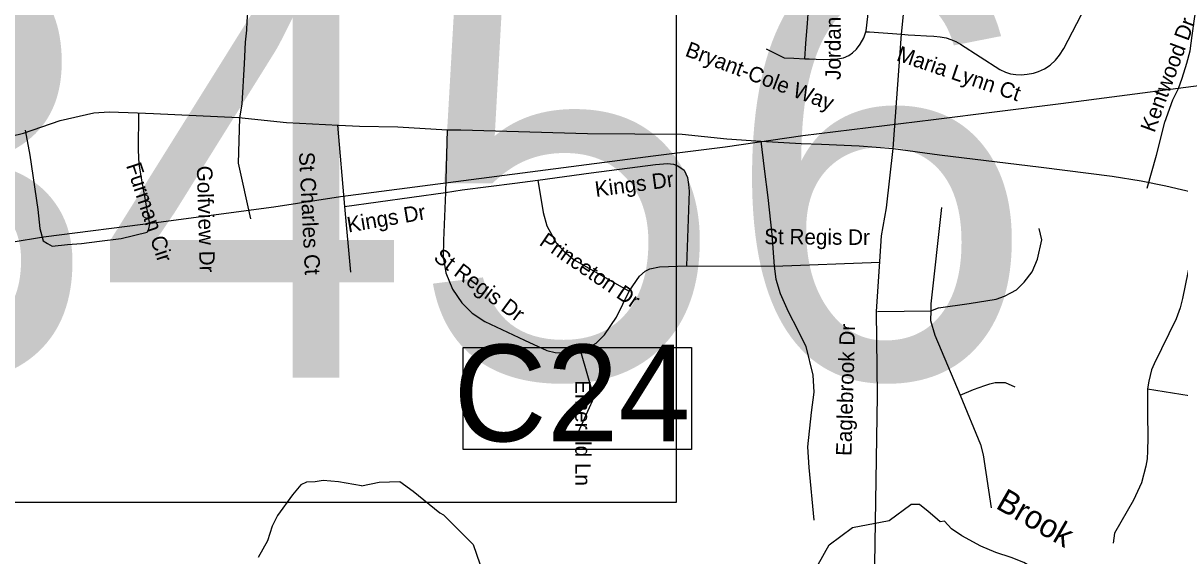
# Model space of a CAD drawing. Extents: x 1268485 to 1426702, y 514839 to 616766.
# Drawn here: x 1359252 to 1364164, y 538029 to 540290 of the extents above; entities that cross this region are included whole.
import ezdxf

# ---------------------------------------------------------------- set-up
doc = ezdxf.new("R2010")
doc.units = 0
for name, color, linetype in [('Old_Level_10', 7, 'Continuous'), ('Old_Level_21', 7, 'Continuous'), ('Old_Level_3', 7, 'Continuous'), ('Old_Level_31', 7, 'Continuous'), ('Old_Level_32', 7, 'Continuous'), ('Old_Level_35', 7, 'Continuous'), ('Old_Level_50', 7, 'Continuous'), ('Old_Level_56', 7, 'Continuous'), ('Old_Level_59', 7, 'Continuous')]:
    doc.layers.add(name, color=color, linetype=linetype)

msp = doc.modelspace()

# ---------------------------------------------------------------- linework, layer by layer
at = {"layer": 'Old_Level_3'}
msp.add_lwpolyline([(1362025.564, 538255.147), (1355189.046, 538255.147), (1355189.046, 541173.748), (1362025.564, 541173.748), (1362025.564, 538255.147)], dxfattribs=at)
at = {"layer": 'Old_Level_31'}
msp.add_line((1362872.704, 538170.236), (1362872.704, 538170.236), dxfattribs=at)
msp.add_lwpolyline([(1361120.669, 538913.367), (1362090.13, 538913.367), (1362090.13, 538480.479), (1361120.669, 538480.479), (1361120.669, 538913.367)], dxfattribs=at)
at = {"layer": 'Old_Level_32'}
for points in [[(1362946.294, 539757.278), (1362981.711, 540242.932), (1363015.619, 540581.638)], [(1359011.798, 539765.419), (1359253.253, 539822.186), (1359408.423, 539876.69), (1359551.353, 539909.629), (1359617.474, 539914.1), (1359737.488, 539908.665), (1359805.397, 539905.915), (1360166.957, 539889.994), (1360370.687, 539867.521), (1360590.771, 539856.687), (1360680.532, 539852.679), (1360842.738, 539849.213), (1361052.381, 539836.588), (1361110.421, 539837.221), (1361648.352, 539821.388), (1362050.482, 539818.494), (1362240.162, 539798.268), (1362383.882, 539789.306), (1362556.053, 539779.649), (1362642.152, 539776.293), (1362802.051, 539769.582), (1362946.294, 539757.278)], [(1362871.847, 538171.138), (1362880.498, 538707.668), (1362875.927, 539066.066), (1362889.597, 539278.09), (1362897.5, 539387.67), (1362918.34, 539505.608), (1362946.294, 539757.278)], [(1362946.294, 539757.278), (1363143.092, 539730.434), (1363574.872, 539679.057), (1363876.885, 539640.206), (1363999.847, 539620.78), (1364103.844, 539599.627), (1364479.133, 539511.794)], [(1362868.973, 537992.899), (1362871.847, 538171.138)]]:
    msp.add_lwpolyline(points, dxfattribs=at)
at = {"layer": 'Old_Level_35'}
for p, q in [((1360586.703, 539857.332), (1360616.025, 539511.358)), ((1361052.376, 539837.494), (1361044.892, 539570.772)), ((1360616.025, 539511.358), (1361044.892, 539570.772)), ((1360616.025, 539511.358), (1360641.452, 539233.308)), ((1362069.537, 539260.17), (1362440.886, 539258.272)), ((1362440.886, 539258.272), (1362889.233, 539275.087)), ((1362879.595, 539065.883), (1363106.28, 539068.292)), ((1364026.656, 538737.44), (1364571.377, 538649.524))]:
    msp.add_line(p, q, dxfattribs=at)
for points in [[(1364025.734, 539589.176), (1364065.514, 539729.226), (1364100.885, 539868.867), (1364134.719, 539963.703), (1364158.3, 540012.044), (1364173.781, 540055.925), (1364193.466, 540120.363), (1364207.205, 540172.805), (1364216.74, 540238.114), (1364226.992, 540307.729), (1364239.09, 540389.442), (1364257.955, 540484.894), (1364270.873, 540531.236), (1364284.612, 540565.634), (1364301.016, 540609.515), (1364315.575, 540650.73), (1364323.367, 540678.258), (1364330.954, 540711.733), (1364338.028, 540753.051), (1364339.668, 540790.883)], [(1362571.402, 540138.253), (1362576.118, 540203.665), (1362582.167, 540289.274), (1362589.959, 540390.212), (1362598.161, 540489.354), (1362602.672, 540542.873), (1362599.904, 540567.069), (1362594.778, 540587.01), (1362585.755, 540605.772)], [(1362832.331, 540257.799), (1362838.79, 540318.751), (1362842.276, 540366.631), (1362845.762, 540419.021), (1362838.277, 540476.794), (1362825.769, 540505.399), (1362808.032, 540529.8), (1362785.886, 540551.895), (1362762.715, 540567.632), (1362713.4, 540595.007), (1362689.717, 540606.952), (1362664.701, 540613.051), (1362637.326, 540617.102), (1362611.49, 540613.564), (1362585.755, 540605.772)], [(1360234.116, 540471.002), (1360223.248, 540439.475), (1360216.584, 540413.741), (1360211.765, 540388.007), (1360205.511, 540350.38), (1360201, 540297.118), (1360199.667, 540259.747), (1360195.156, 540209.201), (1360190.542, 540117.338), (1360179.982, 539947.35), (1360171.165, 539886.552)], [(1362981.711, 540242.932), (1363010.008, 540240.831), (1363038.203, 540238.729), (1363087.62, 540236.268), (1363118.891, 540234.423), (1363145.548, 540232.014), (1363172.102, 540226.99), (1363190.967, 540220.274), (1363212.292, 540211.765), (1363232.9, 540200.026), (1363399.402, 540092.424), (1363423.496, 540081.813), (1363445.129, 540074.021), (1363467.479, 540071.509), (1363490.65, 540070.433), (1363515.872, 540072.944), (1363543.144, 540077.507), (1363564.469, 540084.632), (1363588.665, 540095.603), (1363613.887, 540111.238), (1363635.52, 540132.564), (1363653.257, 540153.479), (1363670.994, 540181.929), (1363762.857, 540359.454)], [(1362571.402, 540138.253), (1362590.267, 540137.69), (1362649.834, 540135.895), (1362709.607, 540138.151), (1362735.649, 540143.329), (1362757.999, 540152.864), (1362773.583, 540163.68), (1362790.397, 540179.315), (1362807.109, 540200.128), (1362822.078, 540226.836), (1362830.998, 540253.442), (1362832.331, 540257.799)], [(1362830.998, 540253.442), (1362846.377, 540252.417), (1362981.711, 540242.932)], [(1362407.258, 540181.366), (1362483.742, 540142.304), (1362524.752, 540141.022), (1362571.402, 540138.253)], [(1359259.708, 539835.084), (1359279.393, 539730.149), (1359314.662, 539498.491), (1359322.762, 539418.316), (1359336.398, 539365.617), (1359355.262, 539354.288), (1359374.64, 539342.549), (1359439.744, 539349.726), (1359499.414, 539355.109), (1359576.001, 539364.746), (1359667.659, 539375.101), (1359778.49, 539402.476), (1359785.769, 539417.29), (1359789.358, 539436.668), (1359757.37, 539615.678), (1359744.861, 539690.574), (1359742.093, 539750.807), (1359743.426, 539908.954)], [(1360171.165, 539886.552), (1360165.423, 539695.188), (1360217.301, 539458.557)], [(1362383.882, 539789.306), (1362398.543, 539671.862), (1362414.64, 539549.703), (1362430.839, 539392.018), (1362440.886, 539258.272)], [(1361437.464, 539623.983), (1361664.662, 539655.151), (1361937.176, 539690.01), (1361988.541, 539693.752), (1362013.045, 539691.445), (1362031.91, 539683.858), (1362059.079, 539666.429)], [(1362059.079, 539666.429), (1362072.408, 539634.39), (1362077.124, 539605.17), (1362079.892, 539575.95), (1362069.537, 539260.17)], [(1361044.892, 539570.772), (1361116.045, 539581.896), (1361227.901, 539595.942), (1361339.654, 539610.296), (1361437.464, 539623.983)], [(1361437.464, 539623.983), (1361460.122, 539485.419), (1361476.116, 539428.876), (1361514.768, 539357.262), (1361551.473, 539317.687), (1361591.15, 539285.647), (1361825.832, 539151.748)], [(1361044.892, 539570.772), (1361036.382, 539367.104), (1361035.459, 539299.334), (1361046.737, 539230.488), (1361075.034, 539160.668), (1361114.609, 539102.228), (1361157.978, 539058.962), (1361212.624, 539024.052), (1361380.459, 538943.928), (1361475.603, 538899.636), (1361510.462, 538892.049), (1361553.831, 538888.308), (1361618.012, 538897.74)], [(1364262.671, 539547.858), (1364175.114, 539120.632), (1364165.272, 539081.825), (1364148.047, 539034.355), (1364054.338, 538843.76), (1364043.983, 538818.743), (1364037.729, 538793.676), (1364032.5, 538770.761), (1364026.656, 538737.44)], [(1363152.519, 539506.95), (1363106.895, 539099.049), (1363106.28, 539068.292)], [(1363106.28, 539068.292), (1363138.986, 539081.825), (1363269.502, 539100.331), (1363384.126, 539118.837), (1363419.907, 539131.14), (1363446.974, 539144.674), (1363470.35, 539158.259), (1363502.338, 539190.247), (1363536.89, 539234.641), (1363559.138, 539287.646), (1363577.592, 539370.128), (1363566.52, 539418.213)], [(1361825.832, 539151.748), (1361869.201, 539215.878), (1361892.782, 539237.562), (1361913.492, 539246.944), (1361953.99, 539255.453), (1362069.537, 539260.17)], [(1362440.886, 539258.272), (1362447.755, 539202.55), (1362466.21, 539141.649), (1362500.146, 539066.446), (1362541.362, 538986.373), (1362575.4, 538917.425), (1362605.646, 538794.855), (1362608.926, 538723.291), (1362597.648, 538637.375), (1362583.397, 538490.917), (1362588.114, 538403.513), (1362609.849, 538180.57)], [(1361618.012, 538897.74), (1361644.361, 538909.018), (1361685.884, 538931.624), (1361720.743, 538966.586), (1361770.878, 539041.737), (1361825.832, 539151.748)], [(1363106.28, 539068.292), (1363105.665, 539027.64), (1363122.889, 538966.022), (1363231.362, 538710.988)], [(1361618.012, 538897.74), (1361675.017, 538701.198), (1361594.329, 538522.648)], [(1363231.362, 538710.988), (1363288.161, 538734.672), (1363336.144, 538752.256), (1363356.956, 538759.227), (1363380.025, 538763.994), (1363422.368, 538763.943), (1363462.968, 538746.667)], [(1363231.362, 538710.988), (1363317.586, 538501.477), (1363328.762, 538457.186), (1363363.21, 538231.679)], [(1364026.656, 538737.44), (1364027.272, 538632.198), (1364028.399, 538529.005), (1364027.272, 538473.743), (1364025.221, 538440.422), (1364019.992, 538409.101), (1364000.717, 538338.255), (1363966.884, 538264.334), (1363886.606, 538124.642), (1363881.377, 538081.991)]]:
    msp.add_lwpolyline(points, dxfattribs=at)
at = {"layer": 'Old_Level_50'}
msp.add_line((1362872.704, 538170.236), (1362872.704, 538170.236), dxfattribs=at)
at = {"layer": 'Old_Level_56'}
msp.add_lwpolyline([(1356154.605, 538957.731), (1356972.174, 539071.013), (1357202.416, 539102.915), (1357585.631, 539154.428), (1358103.374, 539219.04), (1358715.564, 539303.761), (1359062.414, 539337.997), (1359337.63, 539382.08), (1359827.131, 539445.259), (1360316.871, 539510.436), (1360600.088, 539554.357), (1361926.584, 539727.144), (1362233.482, 539764.587), (1362562.613, 539813.186), (1363118.438, 539881.033), (1363658.262, 539949.202), (1364438.859, 540050.141)], dxfattribs=at)
at = {"layer": 'Old_Level_59'}
for points in [[(1360688.244, 538325.547), (1360591.316, 538342.305), (1360525.392, 538347.739), (1360491.251, 538342.664), (1360455.162, 538340.921), (1360430.966, 538329.951), (1360396.004, 538287.966), (1360332.028, 538199.794), (1360309.062, 538154.324), (1360289.685, 538092.346), (1360250.11, 538021.757)], [(1360688.244, 538325.547), (1360763.312, 538340.912), (1360852.028, 538344.327), (1360908.019, 538303.14), (1361020.929, 538211.16), (1361036.284, 538202.623), (1361162.533, 538076.285), (1361205.186, 537953.361)], [(1362581.594, 537907.923), (1362675.428, 538075.236), (1362774.38, 538148.649), (1362929.253, 538178.555), (1363021.381, 538246.846)], [(1363602.506, 537781.949), (1363575.849, 537846.489), (1363564.777, 537886.116), (1363555.754, 537933.072), (1363542.426, 537961.215), (1363522.946, 537987.052), (1363501.21, 537999.817), (1363447.692, 538021.398), (1363382.075, 538042.416), (1363318.612, 538069.945), (1363237.514, 538113.416), (1363194.248, 538143.046), (1363164.925, 538175.597), (1363145.925, 538173.433), (1363123.746, 538192.213), (1363094.742, 538216.115), (1363058.915, 538246.846), (1363021.381, 538246.846)]]:
    msp.add_lwpolyline(points, dxfattribs=at)

# ---------------------------------------------------------------- texts
at = {"layer": 'Old_Level_10'}
for s, height, rotation, p in [('Jordan View Ln', 65.61666, 89.946561, (1362723.854, 540048.793)), ('Kentwood Dr', 65.61666, 69.785369, (1364056.039, 539821.792)), ('Bryant-Cole Way', 65.61666, 339.282211, (1362059.036, 540152.261)), ('Maria Lynn Ct', 65.61666, 341.323539, (1362956.758, 540132.409)), ('Furman Cir', 65.6167, 288.270475, (1359687.767, 539685.667)), ('St Charles Ct', 65.61666, 272.811217, (1360422.97, 539741.408)), ('Golfview Dr', 65.61666, 271.568564, (1359989.183, 539683.805)), ('Kings Dr', 65.6167, 7.581844, (1361684.344, 539551.963)), ('Kings Dr', 65.6167, 9.728022, (1360632.816, 539400.788)), ('Princeton Dr', 65.61666, 325.748222, (1361439.424, 539350.761)), ('St Regis Dr', 65.61666, 359.544025, (1362398.792, 539351.686)), ('St Regis Dr', 65.61666, 323.310481, (1360990.45, 539286.372)), ('Eaglebrook Dr', 65.61666, 88.3161, (1362769.157, 538451.876)), ('Emerald Ln', 65.6167, 270.0783, (1361596.051, 538774.226))]:
    msp.add_text(s, height=height, rotation=rotation, dxfattribs=at).set_placement(p)
at = {"layer": 'Old_Level_21'}
msp.add_text('Brook', height=98.425, rotation=329.914911, dxfattribs=at).set_placement((1363377.824, 538233.412))
at = {"layer": 'Old_Level_3'}
msp.add_text('B-3456', height=1788.0542, dxfattribs=at).set_placement((1355845.406, 538784.292))
at = {"layer": 'Old_Level_31'}
msp.add_text('C24', height=410.1042, dxfattribs=at).set_placement((1361079.099, 538514.867))

doc.saveas('drawing.dxf')
